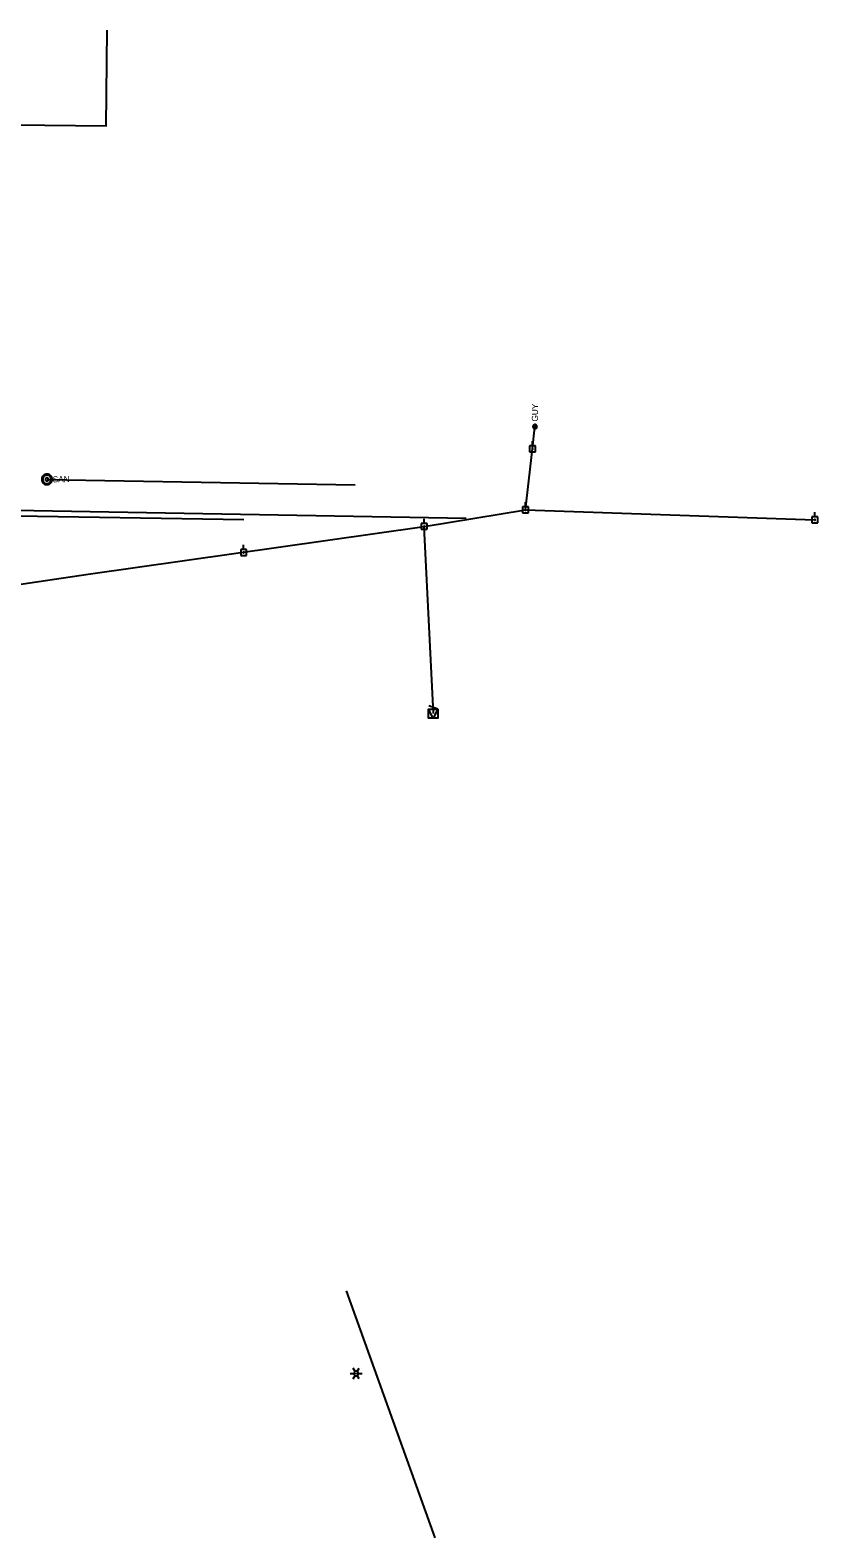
# Model space of a CAD drawing. Extents: x 596028 to 606371, y 330010 to 403088.
# Drawn here: x 603091 to 603584, y 351946 to 352889 of the extents above; entities that cross this region are included whole.
import ezdxf

# ---------------------------------------------------------------- set-up
doc = ezdxf.new("R2010")
doc.units = 0
for name, color, linetype in [('E_LTG', 7, 'Continuous'), ('E_UTL_E', 7, 'Continuous'), ('E_UTL_E_UG', 7, 'Continuous'), ('E_UTL_EGuyWire', 7, 'Continuous'), ('E_UTL_EPowerPole', 7, 'Continuous'), ('E_UTL_G_UG', 7, 'Continuous'), ('E_UTL_Overhead', 7, 'Continuous'), ('E_UTL_SAN_MH', 7, 'Continuous'), ('E_UTL_SAN_UG', 7, 'Continuous'), ('E_UTL_T_UG', 7, 'Continuous')]:
    doc.layers.add(name, color=color, linetype=linetype)

msp = doc.modelspace()

# ---------------------------------------------------------------- linework, layer by layer
at = {"layer": 'E_LTG'}
for points in [[(603291.15, 352048.48), (603293.53, 352048.48)], [(603294.25, 352049.72), (603293.05, 352051.79)], [(603293.05, 352045.18), (603294.25, 352047.25)], [(603296.39, 352048.48), (603296.36, 352048.76), (603296.29, 352049.02), (603296.16, 352049.26), (603295.99, 352049.47), (603295.79, 352049.65), (603295.55, 352049.78), (603295.3, 352049.87), (603295.03, 352049.91), (603294.76, 352049.9), (603294.49, 352049.84), (603294.25, 352049.72), (603294.02, 352049.56), (603293.84, 352049.37), (603293.69, 352049.14), (603293.59, 352048.89), (603293.54, 352048.62), (603293.54, 352048.35), (603293.59, 352048.08), (603293.69, 352047.83), (603293.84, 352047.6), (603294.02, 352047.41), (603294.25, 352047.25), (603294.49, 352047.13), (603294.76, 352047.07), (603295.03, 352047.06), (603295.3, 352047.1), (603295.55, 352047.19), (603295.79, 352047.32), (603295.99, 352047.5), (603296.16, 352047.71), (603296.29, 352047.95), (603296.36, 352048.21), (603296.39, 352048.48)], [(603296.39, 352048.48), (603296.36, 352048.76), (603296.29, 352049.02), (603296.16, 352049.26), (603295.99, 352049.47), (603295.79, 352049.65), (603295.55, 352049.78), (603295.3, 352049.87), (603295.03, 352049.91), (603294.76, 352049.9), (603294.49, 352049.84), (603294.25, 352049.72), (603294.02, 352049.56), (603293.84, 352049.37), (603293.69, 352049.14), (603293.59, 352048.89), (603293.54, 352048.62), (603293.54, 352048.35), (603293.59, 352048.08), (603293.69, 352047.83), (603293.84, 352047.6), (603294.02, 352047.41), (603294.25, 352047.25), (603294.49, 352047.13), (603294.76, 352047.07), (603295.03, 352047.06), (603295.3, 352047.1), (603295.55, 352047.19), (603295.79, 352047.32), (603295.99, 352047.5), (603296.16, 352047.71), (603296.29, 352047.95), (603296.36, 352048.21), (603296.39, 352048.48)], [(603296.39, 352048.48), (603296.36, 352048.76), (603296.29, 352049.02), (603296.16, 352049.26), (603295.99, 352049.47), (603295.79, 352049.65), (603295.55, 352049.78), (603295.3, 352049.87), (603295.03, 352049.91), (603294.76, 352049.9), (603294.49, 352049.84), (603294.25, 352049.72), (603294.02, 352049.56), (603293.84, 352049.37), (603293.69, 352049.14), (603293.59, 352048.89), (603293.54, 352048.62), (603293.54, 352048.35), (603293.59, 352048.08), (603293.69, 352047.83), (603293.84, 352047.6), (603294.02, 352047.41), (603294.25, 352047.25), (603294.49, 352047.13), (603294.76, 352047.07), (603295.03, 352047.06), (603295.3, 352047.1), (603295.55, 352047.19), (603295.79, 352047.32), (603295.99, 352047.5), (603296.16, 352047.71), (603296.29, 352047.95), (603296.36, 352048.21), (603296.39, 352048.48)], [(603295.08, 352048.48), (603295.08, 352048.51), (603295.07, 352048.53), (603295.06, 352048.55), (603295.05, 352048.57), (603295.03, 352048.58), (603295.01, 352048.59), (603294.99, 352048.6), (603294.97, 352048.6), (603294.94, 352048.6), (603294.92, 352048.6), (603294.9, 352048.59), (603294.88, 352048.57), (603294.87, 352048.56), (603294.85, 352048.54), (603294.85, 352048.52), (603294.84, 352048.5), (603294.84, 352048.47), (603294.85, 352048.45), (603294.85, 352048.43), (603294.87, 352048.41), (603294.88, 352048.4), (603294.9, 352048.38), (603294.92, 352048.37), (603294.94, 352048.37), (603294.97, 352048.37), (603294.99, 352048.37), (603295.01, 352048.38), (603295.03, 352048.39), (603295.05, 352048.4), (603295.06, 352048.42), (603295.07, 352048.44), (603295.08, 352048.46), (603295.08, 352048.48)], [(603295.67, 352049.72), (603296.87, 352051.79)], [(603296.87, 352045.18), (603295.67, 352047.25)], [(603296.39, 352048.48), (603298.77, 352048.48)]]:
    msp.add_lwpolyline(points, dxfattribs=at)
at = {"layer": 'E_UTL_E'}
for p, q in [((603343.14, 352458.38), (603340.26, 352464.06)), ((603345.94, 352464.06), (603340.33, 352465.97)), ((603345.94, 352464.06), (603343.14, 352458.38))]:
    msp.add_line(p, q, dxfattribs=at)
msp.add_lwpolyline([(603345.94, 352464.06), (603345.94, 352458.38), (603340.26, 352458.38), (603340.26, 352464.06)], close=True, dxfattribs=at)
at = {"layer": 'E_UTL_E_UG'}
for p, q in [((603343.26, 352461.36), (603337.51, 352578.3)), ((603344.44, 351945.72), (603288.8, 352100.17))]:
    msp.add_line(p, q, dxfattribs=at)
msp.add_lwpolyline([(602962.07, 352815.77), (602965.76, 352830.61), (603138.6, 352828.84), (603139.21, 352888.62)], dxfattribs=at)
at = {"layer": 'E_UTL_EGuyWire'}
msp.add_line((603405.17, 352626.73), (603406.75, 352640.64), dxfattribs=at)
for points in [[(603406.75, 352641.92), (603406.51, 352641.9), (603406.27, 352641.83), (603406.06, 352641.72), (603405.86, 352641.57), (603405.7, 352641.39), (603405.58, 352641.17), (603405.5, 352640.94), (603405.47, 352640.7), (603405.48, 352640.46), (603405.54, 352640.22), (603405.64, 352640), (603405.78, 352639.8), (603405.96, 352639.63), (603406.16, 352639.5), (603406.39, 352639.41), (603406.63, 352639.36), (603406.87, 352639.36), (603407.11, 352639.41), (603407.34, 352639.5), (603407.54, 352639.63), (603407.72, 352639.8), (603407.86, 352640), (603407.96, 352640.22), (603408.02, 352640.46), (603408.03, 352640.7), (603408, 352640.94), (603407.92, 352641.17), (603407.8, 352641.39), (603407.64, 352641.57), (603407.44, 352641.72), (603407.23, 352641.83), (603406.99, 352641.9), (603406.75, 352641.92)], [(603406.75, 352640.8), (603406.72, 352640.8), (603406.69, 352640.79), (603406.66, 352640.78), (603406.64, 352640.76), (603406.62, 352640.73), (603406.6, 352640.71), (603406.59, 352640.68), (603406.59, 352640.65), (603406.59, 352640.62), (603406.6, 352640.59), (603406.61, 352640.56), (603406.63, 352640.54), (603406.65, 352640.51), (603406.68, 352640.5), (603406.7, 352640.49), (603406.73, 352640.48), (603406.76, 352640.48), (603406.79, 352640.49), (603406.82, 352640.5), (603406.85, 352640.51), (603406.87, 352640.54), (603406.89, 352640.56), (603406.9, 352640.59), (603406.91, 352640.62), (603406.91, 352640.65), (603406.91, 352640.68), (603406.9, 352640.71), (603406.88, 352640.73), (603406.86, 352640.76), (603406.84, 352640.78), (603406.81, 352640.79), (603406.78, 352640.8), (603406.75, 352640.8)]]:
    msp.add_lwpolyline(points, dxfattribs=at)
at = {"layer": 'E_UTL_EPowerPole'}
for points in [[(603405.14, 352628.57), (603405.14, 352631.48)], [(603406.99, 352628.57), (603403.3, 352628.57)], [(603403.3, 352628.57), (603403.3, 352624.88)], [(603403.3, 352624.88), (603406.99, 352624.88)], [(603405.41, 352626.73), (603405.41, 352626.77), (603405.4, 352626.82), (603405.38, 352626.86), (603405.35, 352626.89), (603405.31, 352626.92), (603405.27, 352626.95), (603405.23, 352626.96), (603405.19, 352626.97), (603405.14, 352626.97), (603405.1, 352626.96), (603405.06, 352626.94), (603405.02, 352626.91), (603404.99, 352626.88), (603404.96, 352626.84), (603404.95, 352626.8), (603404.94, 352626.75), (603404.94, 352626.71), (603404.95, 352626.66), (603404.96, 352626.62), (603404.99, 352626.58), (603405.02, 352626.55), (603405.06, 352626.52), (603405.1, 352626.5), (603405.14, 352626.49), (603405.19, 352626.49), (603405.23, 352626.5), (603405.27, 352626.51), (603405.31, 352626.54), (603405.35, 352626.57), (603405.38, 352626.6), (603405.4, 352626.64), (603405.41, 352626.68), (603405.41, 352626.73)], [(603406.99, 352624.88), (603406.99, 352628.57)], [(603400.83, 352590.48), (603400.83, 352593.39)], [(603337.48, 352580.15), (603337.48, 352583.05)], [(603402.67, 352590.48), (603398.99, 352590.48)], [(603398.99, 352590.48), (603398.99, 352586.79)], [(603398.99, 352586.79), (603402.67, 352586.79)], [(603401.1, 352588.64), (603401.1, 352588.69), (603401.08, 352588.73), (603401.06, 352588.77), (603401.03, 352588.81), (603401, 352588.84), (603400.96, 352588.86), (603400.92, 352588.87), (603400.87, 352588.88), (603400.83, 352588.88), (603400.78, 352588.87), (603400.74, 352588.85), (603400.71, 352588.82), (603400.67, 352588.79), (603400.65, 352588.75), (603400.63, 352588.71), (603400.62, 352588.66), (603400.62, 352588.62), (603400.63, 352588.57), (603400.65, 352588.53), (603400.67, 352588.49), (603400.71, 352588.46), (603400.74, 352588.44), (603400.78, 352588.42), (603400.83, 352588.41), (603400.87, 352588.4), (603400.92, 352588.41), (603400.96, 352588.42), (603401, 352588.45), (603401.03, 352588.48), (603401.06, 352588.51), (603401.08, 352588.55), (603401.1, 352588.6), (603401.1, 352588.64)], [(603402.67, 352586.79), (603402.67, 352590.48)], [(603583.65, 352584.21), (603579.96, 352584.21)], [(603579.96, 352584.21), (603579.96, 352580.51)], [(603582.07, 352582.36), (603582.07, 352582.41), (603582.06, 352582.45), (603582.04, 352582.49), (603582.01, 352582.53), (603581.97, 352582.56), (603581.93, 352582.58), (603581.89, 352582.6), (603581.85, 352582.6), (603581.8, 352582.6), (603581.76, 352582.59), (603581.72, 352582.57), (603581.68, 352582.54), (603581.65, 352582.51), (603581.62, 352582.47), (603581.61, 352582.43), (603581.6, 352582.39), (603581.6, 352582.34), (603581.61, 352582.3), (603581.62, 352582.25), (603581.65, 352582.22), (603581.68, 352582.18), (603581.72, 352582.16), (603581.76, 352582.14), (603581.8, 352582.13), (603581.85, 352582.13), (603581.89, 352582.13), (603581.93, 352582.15), (603581.97, 352582.17), (603582.01, 352582.2), (603582.04, 352582.23), (603582.06, 352582.28), (603582.07, 352582.32), (603582.07, 352582.36)], [(603581.8, 352584.21), (603581.8, 352587.11)], [(603583.65, 352580.51), (603583.65, 352584.21)], [(603339.32, 352580.15), (603335.63, 352580.15)], [(603335.63, 352580.15), (603335.63, 352576.45)], [(603335.63, 352576.45), (603339.32, 352576.45)], [(603337.75, 352578.3), (603337.74, 352578.35), (603337.73, 352578.39), (603337.71, 352578.43), (603337.68, 352578.47), (603337.65, 352578.5), (603337.61, 352578.52), (603337.57, 352578.53), (603337.52, 352578.54), (603337.48, 352578.54), (603337.43, 352578.53), (603337.39, 352578.51), (603337.35, 352578.48), (603337.32, 352578.45), (603337.3, 352578.41), (603337.28, 352578.37), (603337.27, 352578.33), (603337.27, 352578.28), (603337.28, 352578.24), (603337.3, 352578.19), (603337.32, 352578.16), (603337.35, 352578.12), (603337.39, 352578.1), (603337.43, 352578.08), (603337.48, 352578.07), (603337.52, 352578.06), (603337.57, 352578.07), (603337.61, 352578.09), (603337.65, 352578.11), (603337.68, 352578.14), (603337.71, 352578.17), (603337.73, 352578.21), (603337.74, 352578.26), (603337.75, 352578.3)], [(603339.32, 352576.45), (603339.32, 352580.15)], [(603579.96, 352580.51), (603583.65, 352580.51)], [(603226.43, 352563.84), (603222.75, 352563.84)], [(603222.75, 352563.84), (603222.75, 352560.15)], [(603224.59, 352563.84), (603224.59, 352566.75)], [(603226.43, 352560.15), (603226.43, 352563.84)], [(603222.75, 352560.15), (603226.43, 352560.15)], [(603224.86, 352561.99), (603224.86, 352562.04), (603224.84, 352562.08), (603224.82, 352562.12), (603224.79, 352562.16), (603224.76, 352562.19), (603224.72, 352562.21), (603224.68, 352562.23), (603224.63, 352562.23), (603224.59, 352562.23), (603224.54, 352562.22), (603224.5, 352562.2), (603224.47, 352562.17), (603224.43, 352562.14), (603224.41, 352562.1), (603224.39, 352562.06), (603224.38, 352562.02), (603224.38, 352561.97), (603224.39, 352561.93), (603224.41, 352561.89), (603224.43, 352561.85), (603224.47, 352561.81), (603224.5, 352561.79), (603224.54, 352561.77), (603224.59, 352561.76), (603224.63, 352561.76), (603224.68, 352561.76), (603224.72, 352561.78), (603224.76, 352561.8), (603224.79, 352561.83), (603224.82, 352561.87), (603224.84, 352561.91), (603224.86, 352561.95), (603224.86, 352561.99)]]:
    msp.add_lwpolyline(points, dxfattribs=at)
at = {"layer": 'E_UTL_G_UG'}
msp.add_line((603041.75, 352585.6), (603224.78, 352582.63), dxfattribs=at)
at = {"layer": 'E_UTL_Overhead'}
for p, q in [((603400.86, 352588.64), (603405.17, 352626.73)), ((603044.56, 352536.11), (603127.26, 352548.39))]:
    msp.add_line(p, q, dxfattribs=at)
msp.add_lwpolyline([(603127.26, 352548.39), (603337.51, 352578.3), (603400.86, 352588.64), (603581.84, 352582.36)], dxfattribs=at)
at = {"layer": 'E_UTL_SAN_MH'}
for points in [[(603104.92, 352607.73), (603104.85, 352608.35), (603104.67, 352608.95), (603104.37, 352609.51), (603103.98, 352609.99), (603103.5, 352610.4), (603102.95, 352610.7), (603102.35, 352610.9), (603101.73, 352610.98), (603101.1, 352610.94), (603100.5, 352610.78), (603099.93, 352610.51), (603099.42, 352610.14), (603099, 352609.68), (603098.67, 352609.14), (603098.44, 352608.56), (603098.33, 352607.94), (603098.34, 352607.31), (603098.47, 352606.7), (603098.72, 352606.12), (603099.06, 352605.6), (603099.5, 352605.15), (603100.02, 352604.79), (603100.59, 352604.54), (603101.21, 352604.4), (603101.83, 352604.38), (603102.45, 352604.48), (603103.04, 352604.7), (603103.58, 352605.02), (603104.05, 352605.44), (603104.43, 352605.94), (603104.71, 352606.5), (603104.87, 352607.1), (603104.92, 352607.73)], [(603104.26, 352607.72), (603104.21, 352608.22), (603104.06, 352608.7), (603103.82, 352609.14), (603103.51, 352609.53), (603103.12, 352609.85), (603102.68, 352610.1), (603102.21, 352610.25), (603101.71, 352610.32), (603101.21, 352610.28), (603100.72, 352610.16), (603100.27, 352609.94), (603099.86, 352609.64), (603099.52, 352609.28), (603099.26, 352608.85), (603099.08, 352608.38), (603098.99, 352607.89), (603099, 352607.38), (603099.1, 352606.89), (603099.3, 352606.43), (603099.58, 352606.01), (603099.93, 352605.65), (603100.34, 352605.37), (603100.8, 352605.17), (603101.29, 352605.06), (603101.79, 352605.04), (603102.29, 352605.12), (603102.76, 352605.29), (603103.19, 352605.55), (603103.56, 352605.89), (603103.87, 352606.29), (603104.09, 352606.73), (603104.22, 352607.22), (603104.26, 352607.72)], [(603102.61, 352607.69), (603102.59, 352607.88), (603102.54, 352608.06), (603102.45, 352608.23), (603102.33, 352608.37), (603102.19, 352608.49), (603102.02, 352608.58), (603101.84, 352608.64), (603101.66, 352608.67), (603101.47, 352608.65), (603101.29, 352608.61), (603101.12, 352608.53), (603100.96, 352608.41), (603100.84, 352608.28), (603100.74, 352608.12), (603100.67, 352607.94), (603100.64, 352607.76), (603100.64, 352607.57), (603100.68, 352607.38), (603100.75, 352607.21), (603100.86, 352607.05), (603100.99, 352606.92), (603101.14, 352606.81), (603101.32, 352606.74), (603101.5, 352606.69), (603101.69, 352606.69), (603101.87, 352606.72), (603102.05, 352606.78), (603102.21, 352606.88), (603102.35, 352607.01), (603102.47, 352607.15), (603102.55, 352607.32), (603102.6, 352607.51), (603102.61, 352607.69)]]:
    msp.add_lwpolyline(points, dxfattribs=at)
at = {"layer": 'E_UTL_SAN_UG'}
msp.add_line((603101.62, 352607.68), (603294.42, 352604.27), dxfattribs=at)
at = {"layer": 'E_UTL_T_UG'}
msp.add_line((603052.52, 352588.84), (603363.83, 352583.34), dxfattribs=at)

# ---------------------------------------------------------------- texts
at = {"layer": 'E_UTL_EGuyWire'}
msp.add_text('GUY', height=3.85, rotation=90, dxfattribs=at).set_placement((603408.67, 352643.85))
at = {"layer": 'E_UTL_SAN_MH'}
msp.add_text('SAN', height=3.849, rotation=0.9148, dxfattribs=at).set_placement((603105.22, 352605.79))

doc.saveas('drawing.dxf')
